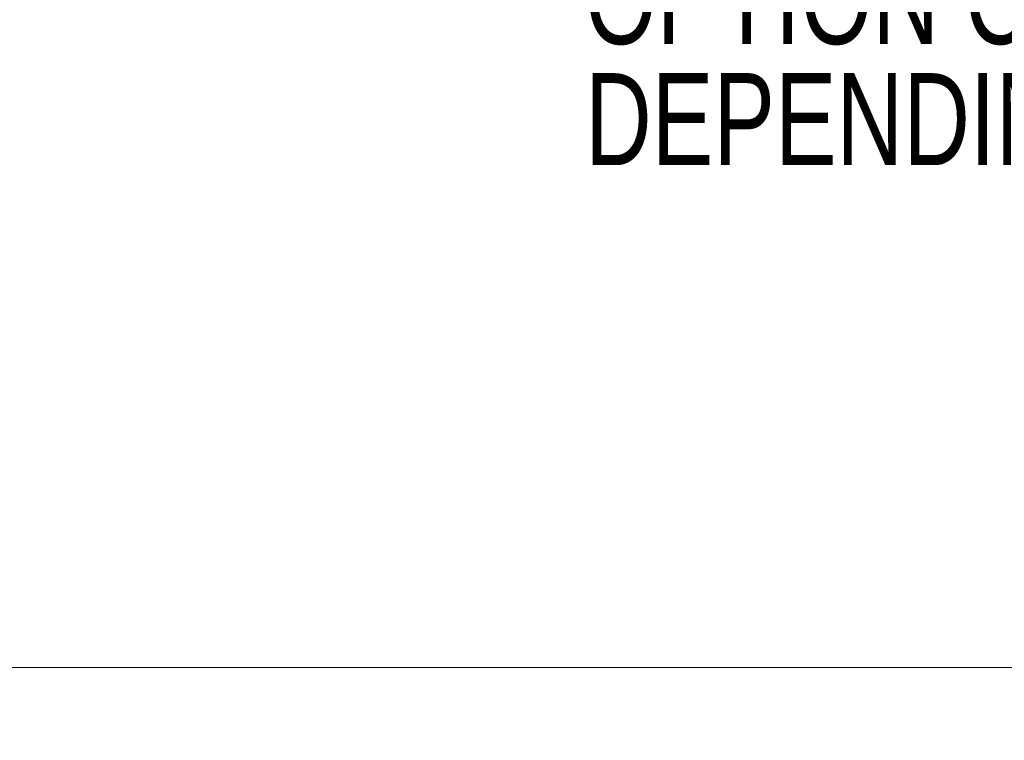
# Model space of a CAD drawing. Header units: millimetres. Extents: x 0 to 1118, y 0 to 864.
# Tile 282 of 390: x 852 to 886, y 344 to 368. Entities that reach past the tile are written whole.
import ezdxf

# ---------------------------------------------------------------- set-up
doc = ezdxf.new("R2010")
doc.units = ezdxf.units.MM
doc.styles.add('SLDTEXTSTYLE0', font='TXT', dxfattribs={"width": 0.605})
doc.styles.add('SLDTEXTSTYLE1', font='TXT', dxfattribs={"width": 0.75})
doc.dimstyles.new('SLDDIMSTYLE5', dxfattribs={"dimtxt": 3.175, "dimasz": 3.302, "dimexe": 0, "dimexo": 0.0625, "dimgap": 0.79375, "dimtad": 0, "dimtih": 1, "dimtoh": 1, "dimlfac": 4, "dimrnd": 1e-09, "dimzin": 4, "dimdsep": 46, "dimtxsty": 'SLDTEXTSTYLE0', "dimsah": 1, "dimcen": 0.09, "dimadec": 0, "dimazin": 1, "dimtfac": 1, "dimtofl": 0, "dimtmove": 0, "dimatfit": 3, "dimfxl": 1, "dimfrac": 2, "dimtolj": 1, "dimtzin": 12, "dimarcsym": 0})

# ---------------------------------------------------------------- blocks, each defined once
blk = doc.blocks.new('_D_19')
at = {"color": 7, "linetype": 'Continuous', "lineweight": 0}
for p, q in [((1014.794, 382.696), (1014.794, 344.453)), ((793.669, 358.501), (793.669, 344.453)), ((793.669, 346.053), (897.562, 346.053)), ((1014.794, 346.053), (910.902, 346.053))]:
    blk.add_line(p, q, dxfattribs=at)
for points in [[(793.669, 346.053), (796.971, 345.545), (796.971, 346.561)], [(1014.794, 346.053), (1011.492, 346.561), (1011.492, 345.545)]]:
    blk.add_solid(points, dxfattribs=at)
at = {"color": 7, "linetype": 'Continuous', "lineweight": 0, "insert": (897.562, 347.709), "char_height": 3.175, "attachment_point": 1, "style": 'SLDTEXTSTYLE0'}
blk.add_mtext('884.50', dxfattribs=at)
blk = doc.blocks.new('SW_NOTE_15')
at = {"color": 0, "linetype": 'Continuous', "lineweight": 0, "char_height": 3.175, "attachment_point": 1, "style": 'SLDTEXTSTYLE1'}
for s, insert in [('OPTION CARDS MAY VARY', (0, 4.093)), ('DEPENDING ON MODEL', (0, -0.082))]:
    blk.add_mtext(s, dxfattribs=dict(at, insert=insert))

msp = doc.modelspace()

# ---------------------------------------------------------------- block references
at = {"color": 7, "linetype": 'Continuous', "lineweight": 0}
msp.add_blockref('SW_NOTE_15', (871.3754, 366.6322), dxfattribs=at)

# ---------------------------------------------------------------- dimensions: what is measured, and where the dimension line sits
dim = msp.add_linear_dim(base=(1014.7944, 346.053), p1=(793.6694, 360.1008), p2=(1014.7944, 384.2958), dimstyle='SLDDIMSTYLE5', dxfattribs=at)
dim.commit()
dim.dimension.update_dxf_attribs({"geometry": '_D_19', "text_midpoint": (904.2319, 346.053), "dimtype": 160})

doc.saveas('drawing.dxf')
